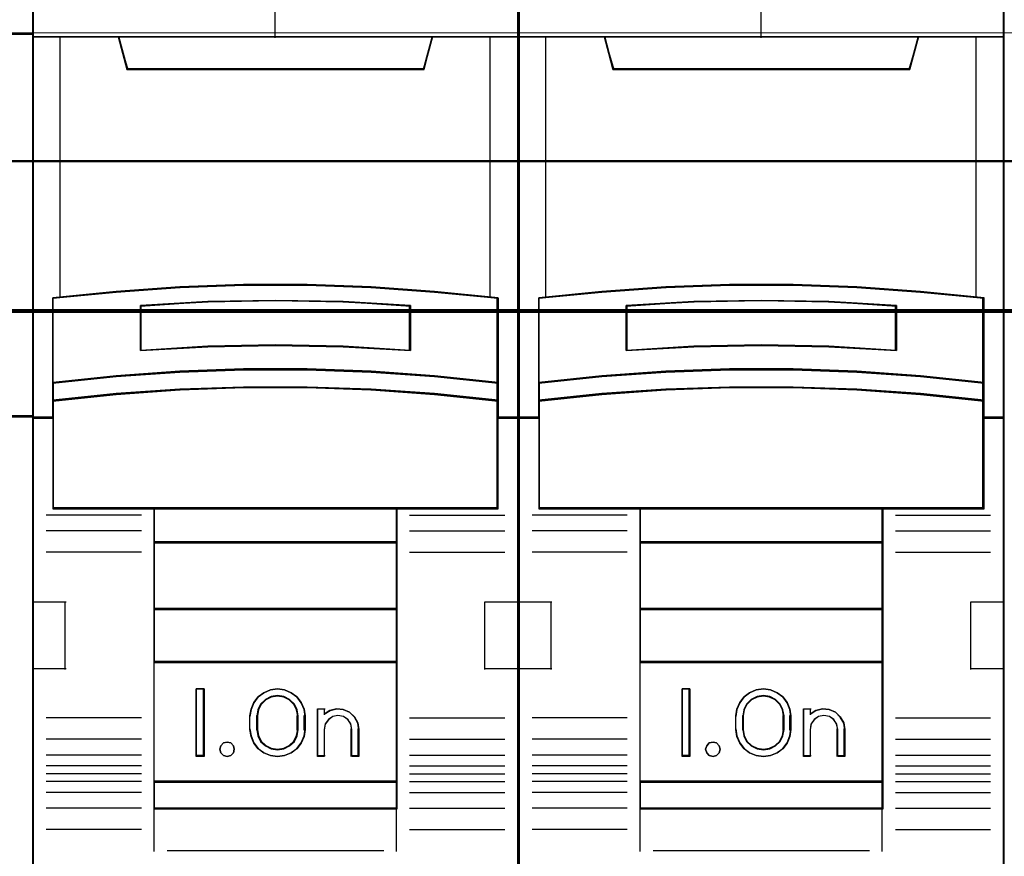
# Model space of a CAD drawing. Header units: millimetres. Extents: x -1290 to 1795, y -4192 to -1311.
# Tile 701 of 1056: x 1452.1 to 1459.39, y -2627.77 to -2621.58. Entities that reach past the tile are written whole.
import ezdxf

# ---------------------------------------------------------------- set-up
doc = ezdxf.new("R2010")
doc.units = ezdxf.units.MM
doc.layers.add('30', color=7, linetype='Continuous')
doc.layers.add('45', color=7, linetype='Continuous')
doc.layers.add('Aparatura', color=7, linetype='Continuous', lineweight=13)

# ---------------------------------------------------------------- blocks, each defined once
blk = doc.blocks.new('*U344')
at = {"layer": '45', "color": 7}
for points in [[(189.646347, -383.521822), (117.625529, -383.521822), (117.625529, -465.544591), (189.646347, -465.544591), (189.646347, -383.521822)], [(189.624863, -383.543367), (117.647013, -383.543367), (117.647013, -465.523047), (189.624863, -465.523047), (189.624863, -383.543367)], [(188.606174, -402.283323), (188.606174, -416.455887), (189.646347, -416.455887), (189.646347, -402.283323), (188.606174, -402.283323)]]:
    blk.add_lwpolyline(points, close=True, dxfattribs=at)
at = {"layer": '45', "color": 139}
blk.add_lwpolyline([(189.646347, -383.521822), (117.625529, -383.521822), (117.625529, -465.544591), (189.646347, -465.544591), (189.646347, -383.521822)], close=True, dxfattribs=at)
for points in [[(117.625529, -402.283323), (189.646347, -402.283323)], [(189.646347, -416.411003), (134.871639, -416.411003)]]:
    blk.add_lwpolyline(points, dxfattribs=at)
at = {"layer": '45', "color": 140}
blk.add_lwpolyline([(188.606174, -402.283323), (188.606174, -416.455887), (189.646347, -416.455887), (189.646347, -402.283323), (188.606174, -402.283323)], close=True, dxfattribs=at)
at = {"layer": '45', "color": 59}
blk.add_lwpolyline([(188.627657, -402.304868), (188.627657, -416.434342), (189.624863, -416.434342), (189.624863, -402.304868), (188.627657, -402.304868)], close=True, dxfattribs=at)
blk = doc.blocks.new('*U345')
at = {"layer": '45', "color": 7}
for points in [[(207.58889, -383.681609), (189.615912, -383.681609), (189.615912, -465.406348), (207.58889, -465.406348), (207.58889, -383.681609)], [(197.42348, -411.578535), (199.781322, -411.578535), (202.139163, -411.6664), (204.491443, -411.831147), (206.843724, -412.061793), (206.843724, -415.197475), (206.843724, -415.867446), (206.843724, -416.498975), (207.58889, -416.498975), (207.58889, -402.385659), (206.58792, -402.385659), (204.41359, -402.385659), (204.096616, -403.566345), (193.108186, -403.566345), (192.791212, -402.385659), (190.616882, -402.385659), (189.615912, -402.385659), (189.615912, -416.498975), (190.361078, -416.498975), (190.361078, -415.867446), (190.361078, -415.197475), (190.361078, -412.061793), (192.702237, -411.831147), (195.065639, -411.6664), (197.42348, -411.578535)], [(193.100354, -403.601117), (204.102658, -403.601117), (204.420032, -402.385659), (198.595938, -402.385659), (192.78298, -402.385659), (193.100354, -403.601117)], [(202.138822, -414.797008), (204.49147, -414.95747), (206.844119, -415.200931), (206.844119, -412.041478), (204.49147, -411.809084), (202.138822, -411.643088), (199.780611, -411.554557), (197.422401, -411.554557), (195.06419, -411.643088), (192.700418, -411.809084), (190.358893, -412.041478), (190.358893, -415.200931), (192.700418, -414.95747), (195.06419, -414.797008), (197.422401, -414.71401), (199.780611, -414.71401), (202.138822, -414.797008)], [(203.603648, -412.329936), (203.603648, -414.001631), (201.102577, -413.861857), (198.595935, -413.81713), (196.100435, -413.861857), (193.599364, -414.001631), (193.599364, -412.329936), (196.100435, -412.184572), (198.595935, -412.139844), (201.102577, -412.184572), (203.603648, -412.329936)], [(201.102577, -413.861857), (203.603648, -414.001631), (203.603648, -412.329936), (201.102577, -412.184572), (198.595935, -412.139844), (196.100435, -412.184572), (193.599364, -412.329936), (193.599364, -414.001631), (196.100435, -413.861857), (198.595935, -413.81713), (201.102577, -413.861857)], [(204.49147, -414.929302), (202.138822, -414.765172), (199.780611, -414.680277), (197.422401, -414.680277), (195.06419, -414.765172), (192.700418, -414.929302), (190.358893, -415.178326), (190.358893, -415.868804), (192.700418, -415.61978), (195.06419, -415.45565), (197.422401, -415.370755), (199.780611, -415.370755), (202.138822, -415.45565), (204.49147, -415.61978), (206.844119, -415.868804), (206.844119, -415.178326), (204.49147, -414.929302)], [(202.138822, -415.432781), (199.780611, -415.349946), (197.422401, -415.349946), (195.06419, -415.432781), (192.700418, -415.592928), (190.358893, -415.83591), (190.358893, -416.470977), (190.358893, -419.861683), (194.107557, -419.861683), (203.095454, -419.861683), (206.844119, -419.861683), (206.844119, -416.470977), (206.844119, -415.83591), (204.49147, -415.592928), (202.138822, -415.432781)], [(194.098862, -421.116639), (203.10415, -421.116639), (203.10415, -419.82398), (194.098862, -419.82398), (194.098862, -421.116639)], [(203.10415, -421.077141), (194.098862, -421.077141), (194.098862, -423.579871), (203.10415, -423.579871), (203.10415, -421.077141)], [(203.10415, -423.542169), (194.098862, -423.542169), (194.098862, -425.545789), (203.10415, -425.545789), (203.10415, -423.542169)], [(194.098862, -429.976735), (203.10415, -429.976735), (203.10415, -425.508087), (194.098862, -425.508087), (194.098862, -429.976735)], [(195.95721, -426.522464), (195.95721, -429.025195), (195.663598, -429.025195), (195.663598, -426.522464), (195.95721, -426.522464)], [(199.657604, -427.267722), (199.697179, -427.517995), (199.697179, -428.029664), (199.657604, -428.279937), (199.550185, -428.524649), (199.397537, -428.73599), (199.188352, -428.886154), (198.939593, -428.986263), (198.679526, -429.025195), (198.413805, -428.986263), (198.165046, -428.886154), (197.961515, -428.73599), (197.803213, -428.524649), (197.695795, -428.279937), (197.656219, -428.029664), (197.656219, -427.517995), (197.695795, -427.267722), (197.803213, -427.02301), (197.961515, -426.811669), (198.165046, -426.661505), (198.413805, -426.561396), (198.679526, -426.522464), (198.939593, -426.561396), (199.188352, -426.661505), (199.397537, -426.811669), (199.550185, -427.02301), (199.657604, -427.267722)], [(199.442954, -428.029761), (199.442954, -427.516298), (199.403075, -427.293053), (199.300528, -427.080971), (199.123919, -426.913538), (198.913127, -426.807496), (198.679548, -426.768429), (198.440271, -426.807496), (198.22948, -426.913538), (198.052871, -427.080971), (197.950323, -427.293053), (197.910444, -427.516298), (197.910444, -428.029761), (197.950323, -428.253005), (198.052871, -428.465088), (198.22948, -428.632521), (198.440271, -428.738562), (198.679548, -428.772049), (198.913127, -428.738562), (199.123919, -428.632521), (199.300528, -428.465088), (199.403075, -428.253005), (199.442954, -428.029761)], [(200.620004, -427.316384), (200.870381, -427.260357), (201.109379, -427.282768), (201.342685, -427.383615), (201.524778, -427.557298), (201.649967, -427.775802), (201.6898, -428.022319), (201.6898, -429.025195), (201.428042, -429.025195), (201.428042, -428.022319), (201.388209, -427.820623), (201.285781, -427.658146), (201.120759, -427.546093), (200.915905, -427.506874), (200.722431, -427.546093), (200.563099, -427.658146), (200.443601, -427.820623), (200.409458, -428.022319), (200.409458, -429.025195), (200.15908, -429.025195), (200.15908, -427.260357), (200.409458, -427.260357), (200.409458, -427.450847), (200.620004, -427.316384)], [(197.042141, -428.623673), (197.077947, -428.753577), (197.042141, -428.883481), (196.946657, -428.983862), (196.815368, -429.025195), (196.672142, -428.983862), (196.582627, -428.883481), (196.540852, -428.753577), (196.582627, -428.623673), (196.672142, -428.523292), (196.815368, -428.493768), (196.946657, -428.523292), (197.042141, -428.623673)], [(203.10415, -429.939032), (194.098862, -429.939032), (194.098862, -430.962387), (203.10415, -430.962387), (203.10415, -429.939032)]]:
    blk.add_lwpolyline(points, close=True, dxfattribs=at)
at = {"layer": '45', "color": 139}
for points in [[(207.58889, -383.681609), (189.615912, -383.681609), (189.615912, -465.406348), (207.58889, -465.406348), (207.58889, -383.681609)], [(202.131138, -415.450075), (199.77805, -415.367899), (197.424962, -415.367899), (195.071873, -415.450075), (192.713235, -415.608948), (190.376796, -415.849996), (190.376796, -416.480009), (190.376796, -419.843729), (194.117318, -419.843729), (203.085693, -419.843729), (206.826216, -419.843729), (206.826216, -416.480009), (206.826216, -415.849996), (204.478677, -415.608948), (202.131138, -415.450075)], [(197.077947, -428.753577), (197.042141, -428.623673), (196.946657, -428.523292), (196.815368, -428.493768), (196.672142, -428.523292), (196.582627, -428.623673), (196.540852, -428.753577), (196.582627, -428.883481), (196.672142, -428.983862), (196.815368, -429.025195), (196.946657, -428.983862), (197.042141, -428.883481), (197.077947, -428.753577)]]:
    blk.add_lwpolyline(points, close=True, dxfattribs=at)
at = {"layer": '45', "color": 59}
for points in [[(207.569197, -383.699563), (189.633815, -383.699563), (189.633815, -465.388395), (207.569197, -465.388395), (207.569197, -383.699563)], [(193.100354, -403.601117), (204.102658, -403.601117), (204.420032, -402.385659), (198.595938, -402.385659), (192.78298, -402.385659), (193.100354, -403.601117)], [(197.425051, -411.5731), (199.77796, -411.5731), (202.130869, -411.660742), (204.478229, -411.825069), (206.825589, -412.055128), (206.825589, -415.182833), (206.825589, -415.851099), (206.825589, -416.481022), (207.569197, -416.481022), (207.569197, -402.403612), (206.57032, -402.403612), (204.400539, -402.403612), (204.084228, -403.581294), (193.118784, -403.581294), (192.802473, -402.403612), (190.632691, -402.403612), (189.633815, -402.403612), (189.633815, -416.481022), (190.377423, -416.481022), (190.377423, -415.851099), (190.377423, -415.182833), (190.377423, -412.055128), (192.713684, -411.825069), (195.072142, -411.660742), (197.425051, -411.5731)], [(202.138822, -414.797008), (204.49147, -414.95747), (206.844119, -415.200931), (206.844119, -412.041478), (204.49147, -411.809084), (202.138822, -411.643088), (199.780611, -411.554557), (197.422401, -411.554557), (195.06419, -411.643088), (192.700418, -411.809084), (190.358893, -412.041478), (190.358893, -415.200931), (192.700418, -414.95747), (195.06419, -414.797008), (197.422401, -414.71401), (199.780611, -414.71401), (202.138822, -414.797008)], [(203.603648, -412.329936), (203.603648, -414.001631), (201.102577, -413.861857), (198.595935, -413.81713), (196.100435, -413.861857), (193.599364, -414.001631), (193.599364, -412.329936), (196.100435, -412.184572), (198.595935, -412.139844), (201.102577, -412.184572), (203.603648, -412.329936)], [(201.102577, -413.861857), (203.603648, -414.001631), (203.603648, -412.329936), (201.102577, -412.184572), (198.595935, -412.139844), (196.100435, -412.184572), (193.599364, -412.329936), (193.599364, -414.001631), (196.100435, -413.861857), (198.595935, -413.81713), (201.102577, -413.861857)], [(201.093625, -413.846599), (203.585745, -413.983678), (203.585745, -412.344224), (201.093625, -412.201662), (198.595955, -412.157797), (196.109386, -412.201662), (193.617267, -412.344224), (193.617267, -413.983678), (196.109386, -413.846599), (198.595955, -413.802734), (201.093625, -413.846599)], [(204.49147, -414.929302), (202.138822, -414.765172), (199.780611, -414.680277), (197.422401, -414.680277), (195.06419, -414.765172), (192.700418, -414.929302), (190.358893, -415.178326), (190.358893, -415.868804), (192.700418, -415.61978), (195.06419, -415.45565), (197.422401, -415.370755), (199.780611, -415.370755), (202.138822, -415.45565), (204.49147, -415.61978), (206.844119, -415.868804), (206.844119, -415.178326), (204.49147, -414.929302)], [(204.478677, -414.941151), (202.131138, -414.782228), (199.77805, -414.700026), (197.424962, -414.700026), (195.071873, -414.782228), (192.713235, -414.941151), (190.376796, -415.182276), (190.376796, -415.850851), (192.713235, -415.609726), (195.071873, -415.450802), (197.424962, -415.3686), (199.77805, -415.3686), (202.131138, -415.450802), (204.478677, -415.609726), (206.826216, -415.850851), (206.826216, -415.182276), (204.478677, -414.941151)], [(202.138822, -415.432781), (199.780611, -415.349946), (197.422401, -415.349946), (195.06419, -415.432781), (192.700418, -415.592928), (190.358893, -415.83591), (190.358893, -416.470977), (190.358893, -419.861683), (194.107557, -419.861683), (203.095454, -419.861683), (206.844119, -419.861683), (206.844119, -416.470977), (206.844119, -415.83591), (204.49147, -415.592928), (202.138822, -415.432781)], [(194.098862, -421.116639), (203.10415, -421.116639), (203.10415, -419.82398), (194.098862, -419.82398), (194.098862, -421.116639)], [(194.116765, -421.09689), (203.086247, -421.09689), (203.086247, -419.841934), (194.116765, -419.841934), (194.116765, -421.09689)], [(203.10415, -421.077141), (194.098862, -421.077141), (194.098862, -423.579871), (203.10415, -423.579871), (203.10415, -421.077141)], [(203.086247, -421.09689), (194.116765, -421.09689), (194.116765, -423.561917), (203.086247, -423.561917), (203.086247, -421.09689)], [(203.10415, -423.542169), (194.098862, -423.542169), (194.098862, -425.545789), (203.10415, -425.545789), (203.10415, -423.542169)], [(203.086247, -423.560122), (194.116765, -423.560122), (194.116765, -425.527836), (203.086247, -425.527836), (203.086247, -423.560122)], [(194.098862, -429.976735), (203.10415, -429.976735), (203.10415, -425.508087), (194.098862, -425.508087), (194.098862, -429.976735)], [(195.95721, -426.522464), (195.95721, -429.025195), (195.663598, -429.025195), (195.663598, -426.522464), (195.95721, -426.522464)], [(199.657604, -427.267722), (199.697179, -427.517995), (199.697179, -428.029664), (199.657604, -428.279937), (199.550185, -428.524649), (199.397537, -428.73599), (199.188352, -428.886154), (198.939593, -428.986263), (198.679526, -429.025195), (198.413805, -428.986263), (198.165046, -428.886154), (197.961515, -428.73599), (197.803213, -428.524649), (197.695795, -428.279937), (197.656219, -428.029664), (197.656219, -427.517995), (197.695795, -427.267722), (197.803213, -427.02301), (197.961515, -426.811669), (198.165046, -426.661505), (198.413805, -426.561396), (198.679526, -426.522464), (198.939593, -426.561396), (199.188352, -426.661505), (199.397537, -426.811669), (199.550185, -427.02301), (199.657604, -427.267722)], [(199.442954, -428.029761), (199.442954, -427.516298), (199.403075, -427.293053), (199.300528, -427.080971), (199.123919, -426.913538), (198.913127, -426.807496), (198.679548, -426.768429), (198.440271, -426.807496), (198.22948, -426.913538), (198.052871, -427.080971), (197.950323, -427.293053), (197.910444, -427.516298), (197.910444, -428.029761), (197.950323, -428.253005), (198.052871, -428.465088), (198.22948, -428.632521), (198.440271, -428.738562), (198.679548, -428.772049), (198.913127, -428.738562), (199.123919, -428.632521), (199.300528, -428.465088), (199.403075, -428.253005), (199.442954, -428.029761)], [(199.423261, -428.02511), (199.423261, -427.520849), (199.384406, -427.301605), (199.284495, -427.093324), (199.112425, -426.928891), (198.907051, -426.82475), (198.679474, -426.786382), (198.446347, -426.82475), (198.240973, -426.928891), (198.068904, -427.093324), (197.968992, -427.301605), (197.930137, -427.520849), (197.930137, -428.02511), (197.968992, -428.244354), (198.068904, -428.452635), (198.240973, -428.617068), (198.446347, -428.721209), (198.679474, -428.754096), (198.907051, -428.721209), (199.112425, -428.617068), (199.284495, -428.452635), (199.384406, -428.244354), (199.423261, -428.02511)], [(200.620004, -427.316384), (200.870381, -427.260357), (201.109379, -427.282768), (201.342685, -427.383615), (201.524778, -427.557298), (201.649967, -427.775802), (201.6898, -428.022319), (201.6898, -429.025195), (201.428042, -429.025195), (201.428042, -428.022319), (201.388209, -427.820623), (201.285781, -427.658146), (201.120759, -427.546093), (200.915905, -427.506874), (200.722431, -427.546093), (200.563099, -427.658146), (200.443601, -427.820623), (200.409458, -428.022319), (200.409458, -429.025195), (200.15908, -429.025195), (200.15908, -427.260357), (200.409458, -427.260357), (200.409458, -427.450847), (200.620004, -427.316384)], [(197.042141, -428.623673), (197.077947, -428.753577), (197.042141, -428.883481), (196.946657, -428.983862), (196.815368, -429.025195), (196.672142, -428.983862), (196.582627, -428.883481), (196.540852, -428.753577), (196.582627, -428.623673), (196.672142, -428.523292), (196.815368, -428.493768), (196.946657, -428.523292), (197.042141, -428.623673)], [(203.10415, -429.939032), (194.098862, -429.939032), (194.098862, -430.962387), (203.10415, -430.962387), (203.10415, -429.939032)], [(203.086247, -429.956986), (194.116765, -429.956986), (194.116765, -430.944433), (203.086247, -430.944433), (203.086247, -429.956986)]]:
    blk.add_lwpolyline(points, close=True, dxfattribs=at)
at = {"layer": '45', "color": 139}
for points in [[(198.576441, -395.200632), (198.576441, -402.423361)], [(189.615912, -402.385659), (207.58889, -402.385659)], [(192.78298, -402.385659), (193.139253, -403.601117)], [(204.420032, -402.385659), (204.065549, -403.601117)], [(193.099866, -403.563414), (204.103146, -403.563414)], [(206.844119, -412.073416), (204.49147, -411.825779), (202.138822, -411.648895), (199.780611, -411.554557), (197.422401, -411.554557), (195.06419, -411.648895), (192.700418, -411.825779), (190.358893, -412.073416)], [(190.358893, -412.035713), (190.358893, -419.861683)], [(203.603648, -412.364264), (201.102577, -412.192649), (198.595935, -412.139844), (196.100435, -412.192649), (193.599364, -412.364264)], [(206.806522, -419.861683), (206.806522, -412.035713)], [(193.599364, -414.001631), (193.599364, -412.326561)], [(203.566051, -414.001631), (203.566051, -412.326561)], [(203.603648, -414.001631), (201.102577, -413.835696), (198.595935, -413.782597), (196.100435, -413.835696), (193.599364, -414.001631)], [(206.844119, -415.200931), (204.49147, -414.940604), (202.138822, -414.769025), (199.780611, -414.680277), (197.422401, -414.680277), (195.06419, -414.769025), (192.700418, -414.940604), (190.358893, -415.200931)], [(206.844119, -415.868804), (204.49147, -415.609375), (202.138822, -415.438388), (199.780611, -415.349946), (197.422401, -415.349946), (195.06419, -415.438388), (192.700418, -415.609375), (190.358893, -415.868804)], [(190.398279, -416.461273), (189.615912, -416.461273)], [(207.58889, -416.461273), (206.806522, -416.461273)], [(206.844119, -419.82398), (190.358893, -419.82398)], [(194.098862, -419.82398), (194.098862, -430.962387)], [(194.098862, -419.82398), (203.10415, -419.82398)], [(203.066553, -419.82398), (203.066553, -430.962387)], [(193.638751, -420.086103), (190.11541, -420.086103)], [(203.566051, -420.086103), (207.089392, -420.086103)], [(193.638751, -420.673185), (190.11541, -420.673185)], [(203.566051, -420.673185), (207.089392, -420.673185)], [(194.098862, -421.077141), (203.10415, -421.077141)], [(193.638751, -421.455961), (190.11541, -421.455961)], [(203.566051, -421.455961), (207.089392, -421.455961)], [(189.615912, -423.296204), (190.847649, -423.296204)], [(190.808262, -423.296204), (190.808262, -425.798935)], [(206.357153, -425.798935), (206.357153, -423.296204)], [(206.357153, -423.296204), (207.58889, -423.296204)], [(194.098862, -423.542169), (203.10415, -423.542169)], [(194.098862, -425.508087), (203.10415, -425.508087)], [(189.615912, -425.761232), (190.847649, -425.761232)], [(206.357153, -425.761232), (207.58889, -425.761232)], [(195.95721, -426.522464), (195.663598, -426.522464)], [(195.663598, -426.522464), (195.663598, -429.025195)], [(195.919613, -426.522464), (195.919613, -429.025195)], [(199.697179, -427.540433), (199.657604, -427.284519), (199.550185, -427.034292), (199.397537, -426.818187), (199.188352, -426.664639), (198.939593, -426.562273), (198.679526, -426.522464), (198.413805, -426.562273), (198.165046, -426.664639), (197.961515, -426.818187), (197.803213, -427.034292), (197.695795, -427.284519), (197.656219, -427.540433)], [(199.442954, -427.540433), (199.403075, -427.309984), (199.300528, -427.091057), (199.123919, -426.91822), (198.913127, -426.808757), (198.679548, -426.768429), (198.440271, -426.808757), (198.22948, -426.91822), (198.052871, -427.091057), (197.950323, -427.309984), (197.910444, -427.540433)], [(197.656219, -428.044929), (197.656219, -427.50273)], [(197.910444, -428.044929), (197.910444, -427.50273)], [(199.403567, -428.044929), (199.403567, -427.50273)], [(199.659582, -428.044929), (199.659582, -427.50273)], [(200.15908, -427.260357), (200.44195, -427.260357)], [(200.15908, -427.260357), (200.15908, -429.025195)], [(200.402563, -427.260357), (200.402563, -427.484777)], [(201.6898, -428.044929), (201.649753, -427.791097), (201.52389, -427.566109), (201.340816, -427.387273), (201.106253, -427.283433), (200.865969, -427.260357), (200.614242, -427.318046), (200.402563, -427.4565)], [(201.433785, -428.044929), (201.393458, -427.832764), (201.28976, -427.661854), (201.12269, -427.543985), (200.915294, -427.50273), (200.719419, -427.543985), (200.558111, -427.661854), (200.437129, -427.832764), (200.402563, -428.044929)], [(193.638751, -427.596089), (190.11541, -427.596089)], [(203.566051, -427.596089), (207.089392, -427.596089)], [(197.656219, -428.005431), (197.695795, -428.261796), (197.803213, -428.512464), (197.961515, -428.72895), (198.165046, -428.88277), (198.413805, -428.985316), (198.679526, -429.025195), (198.939593, -428.985316), (199.188352, -428.88277), (199.397537, -428.72895), (199.550185, -428.512464), (199.657604, -428.261796), (199.697179, -428.005431)], [(197.910444, -428.005431), (197.950323, -428.235993), (198.052871, -428.455027), (198.22948, -428.627948), (198.440271, -428.737465), (198.679548, -428.772049), (198.913127, -428.737465), (199.123919, -428.627948), (199.300528, -428.455027), (199.403075, -428.235993), (199.442954, -428.005431)], [(200.402563, -428.005431), (200.402563, -429.025195)], [(201.396189, -428.005431), (201.396189, -429.025195)], [(201.650413, -428.005431), (201.650413, -429.025195)], [(193.638751, -428.384252), (190.11541, -428.384252)], [(203.566051, -428.384252), (207.089392, -428.384252)], [(193.638751, -428.969539), (190.11541, -428.969539)], [(195.95721, -428.985697), (195.663598, -428.985697)], [(200.15908, -428.985697), (200.44195, -428.985697)], [(201.396189, -428.985697), (201.6898, -428.985697)], [(203.566051, -428.969539), (207.089392, -428.969539)], [(193.638751, -429.369904), (190.11541, -429.369904)], [(193.638751, -429.666138), (190.11541, -429.666138)], [(203.566051, -429.369904), (207.089392, -429.369904)], [(203.566051, -429.666138), (207.089392, -429.666138)], [(193.638751, -429.949805), (190.11541, -429.949805)], [(194.098862, -429.939032), (203.10415, -429.939032)], [(203.566051, -429.949805), (207.089392, -429.949805)], [(193.638751, -430.35017), (190.11541, -430.35017)], [(203.566051, -430.35017), (207.089392, -430.35017)], [(193.638751, -430.940843), (190.11541, -430.940843)], [(194.098862, -430.924685), (203.10415, -430.924685)], [(194.098862, -430.924685), (194.098862, -432.545894)], [(203.066553, -430.924685), (203.066553, -432.545894)], [(203.566051, -430.940843), (207.089392, -430.940843)], [(193.638751, -431.725415), (190.11541, -431.725415)], [(203.566051, -431.725415), (207.089392, -431.725415)], [(194.592989, -432.508191), (202.610023, -432.508191)]]:
    blk.add_lwpolyline(points, dxfattribs=at)
at = {"layer": '45', "color": 140}
for points in [[(197.42348, -411.578535), (199.781322, -411.578535), (202.139163, -411.6664), (204.491443, -411.831147), (206.843724, -412.061793), (206.843724, -415.197475), (206.843724, -415.867446), (206.843724, -416.498975), (207.58889, -416.498975), (207.58889, -402.385659), (206.58792, -402.385659), (204.41359, -402.385659), (204.096616, -403.566345), (193.108186, -403.566345), (192.791212, -402.385659), (190.616882, -402.385659), (189.615912, -402.385659), (189.615912, -416.498975), (190.361078, -416.498975), (190.361078, -415.867446), (190.361078, -415.197475), (190.361078, -412.061793), (192.702237, -411.831147), (195.065639, -411.6664), (197.42348, -411.578535)], [(193.119022, -403.583163), (204.08578, -403.583163), (204.402129, -402.403612), (198.596851, -402.403612), (192.802673, -402.403612), (193.119022, -403.583163)]]:
    blk.add_lwpolyline(points, close=True, dxfattribs=at)
for points in [[(190.614908, -402.385659), (190.614908, -412.046485)], [(206.550507, -412.046485), (206.550507, -402.385659)]]:
    blk.add_lwpolyline(points, dxfattribs=at)
blk = doc.blocks.new('*U346')
at = {"layer": '45', "color": 7}
for points in [[(225.574401, -383.681609), (207.601423, -383.681609), (207.601423, -465.406348), (225.574401, -465.406348), (225.574401, -383.681609)], [(215.408991, -411.578535), (217.766833, -411.578535), (220.124674, -411.6664), (222.476954, -411.831147), (224.829235, -412.061793), (224.829235, -415.197475), (224.829235, -415.867446), (224.829235, -416.498975), (225.574401, -416.498975), (225.574401, -402.385659), (224.573431, -402.385659), (222.399101, -402.385659), (222.082127, -403.566345), (211.093697, -403.566345), (210.776723, -402.385659), (208.602393, -402.385659), (207.601423, -402.385659), (207.601423, -416.498975), (208.346589, -416.498975), (208.346589, -415.867446), (208.346589, -415.197475), (208.346589, -412.061793), (210.687748, -411.831147), (213.05115, -411.6664), (215.408991, -411.578535)], [(211.087607, -403.601117), (222.088217, -403.601117), (222.405543, -402.385659), (216.582345, -402.385659), (210.770281, -402.385659), (211.087607, -403.601117)], [(220.126123, -414.797008), (222.478772, -414.95747), (224.83142, -415.200931), (224.83142, -412.041478), (222.478772, -411.809084), (220.126123, -411.643088), (217.767912, -411.554557), (215.409702, -411.554557), (213.051491, -411.643088), (210.687719, -411.809084), (208.346194, -412.041478), (208.346194, -415.200931), (210.687719, -414.95747), (213.051491, -414.797008), (215.409702, -414.71401), (217.767912, -414.71401), (220.126123, -414.797008)], [(221.590949, -412.329936), (221.590949, -414.001631), (219.089878, -413.861857), (216.583237, -413.81713), (214.087736, -413.861857), (211.586665, -414.001631), (211.586665, -412.329936), (214.087736, -412.184572), (216.583237, -412.139844), (219.089878, -412.184572), (221.590949, -412.329936)], [(219.089878, -413.861857), (221.590949, -414.001631), (221.590949, -412.329936), (219.089878, -412.184572), (216.583237, -412.139844), (214.087736, -412.184572), (211.586665, -412.329936), (211.586665, -414.001631), (214.087736, -413.861857), (216.583237, -413.81713), (219.089878, -413.861857)], [(222.478772, -414.929302), (220.126123, -414.765172), (217.767912, -414.680277), (215.409702, -414.680277), (213.051491, -414.765172), (210.687719, -414.929302), (208.346194, -415.178326), (208.346194, -415.868804), (210.687719, -415.61978), (213.051491, -415.45565), (215.409702, -415.370755), (217.767912, -415.370755), (220.126123, -415.45565), (222.478772, -415.61978), (224.83142, -415.868804), (224.83142, -415.178326), (222.478772, -414.929302)], [(220.126123, -415.432781), (217.767912, -415.349946), (215.409702, -415.349946), (213.051491, -415.432781), (210.687719, -415.592928), (208.346194, -415.83591), (208.346194, -416.470977), (208.346194, -419.861683), (212.094859, -419.861683), (221.082756, -419.861683), (224.83142, -419.861683), (224.83142, -416.470977), (224.83142, -415.83591), (222.478772, -415.592928), (220.126123, -415.432781)], [(212.086163, -421.116639), (221.091451, -421.116639), (221.091451, -419.82398), (212.086163, -419.82398), (212.086163, -421.116639)], [(221.091451, -421.077141), (212.086163, -421.077141), (212.086163, -423.579871), (221.091451, -423.579871), (221.091451, -421.077141)], [(221.091451, -423.542169), (212.086163, -423.542169), (212.086163, -425.545789), (221.091451, -425.545789), (221.091451, -423.542169)], [(212.086163, -429.976735), (221.091451, -429.976735), (221.091451, -425.508087), (212.086163, -425.508087), (212.086163, -429.976735)], [(213.944511, -426.522464), (213.944511, -429.025195), (213.650899, -429.025195), (213.650899, -426.522464), (213.944511, -426.522464)], [(217.64487, -427.267722), (217.68448, -427.517995), (217.68448, -428.029664), (217.64487, -428.279937), (217.537357, -428.524649), (217.384575, -428.73599), (217.175207, -428.886154), (216.92623, -428.986263), (216.665935, -429.025195), (216.399981, -428.986263), (216.151003, -428.886154), (215.947294, -428.73599), (215.788853, -428.524649), (215.68134, -428.279937), (215.64173, -428.029664), (215.64173, -427.517995), (215.68134, -427.267722), (215.788853, -427.02301), (215.947294, -426.811669), (216.151003, -426.661505), (216.399981, -426.561396), (216.665935, -426.522464), (216.92623, -426.561396), (217.175207, -426.661505), (217.384575, -426.811669), (217.537357, -427.02301), (217.64487, -427.267722)], [(217.428465, -428.029761), (217.428465, -427.516298), (217.388632, -427.293053), (217.286205, -427.080971), (217.109802, -426.913538), (216.899257, -426.807496), (216.66595, -426.768429), (216.426953, -426.807496), (216.216408, -426.913538), (216.040006, -427.080971), (215.937578, -427.293053), (215.897745, -427.516298), (215.897745, -428.029761), (215.937578, -428.253005), (216.040006, -428.465088), (216.216408, -428.632521), (216.426953, -428.738562), (216.66595, -428.772049), (216.899257, -428.738562), (217.109802, -428.632521), (217.286205, -428.465088), (217.388632, -428.253005), (217.428465, -428.029761)], [(218.605515, -427.316384), (218.855893, -427.260357), (219.09489, -427.282768), (219.328196, -427.383615), (219.51029, -427.557298), (219.635478, -427.775802), (219.675311, -428.022319), (219.675311, -429.025195), (219.413553, -429.025195), (219.413553, -428.022319), (219.37372, -427.820623), (219.271292, -427.658146), (219.106271, -427.546093), (218.901416, -427.506874), (218.707942, -427.546093), (218.54861, -427.658146), (218.429112, -427.820623), (218.394969, -428.022319), (218.394969, -429.025195), (218.144591, -429.025195), (218.144591, -427.260357), (218.394969, -427.260357), (218.394969, -427.450847), (218.605515, -427.316384)], [(215.029323, -428.623673), (215.065249, -428.753577), (215.029323, -428.883481), (214.933521, -428.983862), (214.801794, -429.025195), (214.658091, -428.983862), (214.568277, -428.883481), (214.526364, -428.753577), (214.568277, -428.623673), (214.658091, -428.523292), (214.801794, -428.493768), (214.933521, -428.523292), (215.029323, -428.623673)], [(221.091451, -429.939032), (212.086163, -429.939032), (212.086163, -430.962387), (221.091451, -430.962387), (221.091451, -429.939032)]]:
    blk.add_lwpolyline(points, close=True, dxfattribs=at)
at = {"layer": '45', "color": 139}
for points in [[(225.574401, -383.681609), (207.601423, -383.681609), (207.601423, -465.406348), (225.574401, -465.406348), (225.574401, -383.681609)], [(220.11844, -415.450075), (217.765351, -415.367899), (215.412263, -415.367899), (213.059174, -415.450075), (210.700536, -415.608948), (208.364097, -415.849996), (208.364097, -416.480009), (208.364097, -419.843729), (212.10462, -419.843729), (221.072995, -419.843729), (224.813517, -419.843729), (224.813517, -416.480009), (224.813517, -415.849996), (222.465979, -415.608948), (220.11844, -415.450075)], [(215.065249, -428.753577), (215.029323, -428.623673), (214.933521, -428.523292), (214.801794, -428.493768), (214.658091, -428.523292), (214.568277, -428.623673), (214.526364, -428.753577), (214.568277, -428.883481), (214.658091, -428.983862), (214.801794, -429.025195), (214.933521, -428.983862), (215.029323, -428.883481), (215.065249, -428.753577)]]:
    blk.add_lwpolyline(points, close=True, dxfattribs=at)
at = {"layer": '45', "color": 59}
for points in [[(225.556498, -383.699563), (207.621116, -383.699563), (207.621116, -465.388395), (225.556498, -465.388395), (225.556498, -383.699563)], [(211.087607, -403.601117), (222.088217, -403.601117), (222.405543, -402.385659), (216.582345, -402.385659), (210.770281, -402.385659), (211.087607, -403.601117)], [(215.412353, -411.5731), (217.765262, -411.5731), (220.118171, -411.660742), (222.46553, -411.825069), (224.81289, -412.055128), (224.81289, -415.182833), (224.81289, -415.851099), (224.81289, -416.481022), (225.556498, -416.481022), (225.556498, -402.403612), (224.557622, -402.403612), (222.38784, -402.403612), (222.071529, -403.581294), (211.106085, -403.581294), (210.789774, -402.403612), (208.619993, -402.403612), (207.621116, -402.403612), (207.621116, -416.481022), (208.364724, -416.481022), (208.364724, -415.851099), (208.364724, -415.182833), (208.364724, -412.055128), (210.700985, -411.825069), (213.059444, -411.660742), (215.412353, -411.5731)], [(220.126123, -414.797008), (222.478772, -414.95747), (224.83142, -415.200931), (224.83142, -412.041478), (222.478772, -411.809084), (220.126123, -411.643088), (217.767912, -411.554557), (215.409702, -411.554557), (213.051491, -411.643088), (210.687719, -411.809084), (208.346194, -412.041478), (208.346194, -415.200931), (210.687719, -414.95747), (213.051491, -414.797008), (215.409702, -414.71401), (217.767912, -414.71401), (220.126123, -414.797008)], [(221.590949, -412.329936), (221.590949, -414.001631), (219.089878, -413.861857), (216.583237, -413.81713), (214.087736, -413.861857), (211.586665, -414.001631), (211.586665, -412.329936), (214.087736, -412.184572), (216.583237, -412.139844), (219.089878, -412.184572), (221.590949, -412.329936)], [(219.089878, -413.861857), (221.590949, -414.001631), (221.590949, -412.329936), (219.089878, -412.184572), (216.583237, -412.139844), (214.087736, -412.184572), (211.586665, -412.329936), (211.586665, -414.001631), (214.087736, -413.861857), (216.583237, -413.81713), (219.089878, -413.861857)], [(219.079584, -413.846599), (221.571256, -413.983678), (221.571256, -412.344224), (219.079584, -412.201662), (216.582363, -412.157797), (214.09624, -412.201662), (211.604568, -412.344224), (211.604568, -413.983678), (214.09624, -413.846599), (216.582363, -413.802734), (219.079584, -413.846599)], [(222.478772, -414.929302), (220.126123, -414.765172), (217.767912, -414.680277), (215.409702, -414.680277), (213.051491, -414.765172), (210.687719, -414.929302), (208.346194, -415.178326), (208.346194, -415.868804), (210.687719, -415.61978), (213.051491, -415.45565), (215.409702, -415.370755), (217.767912, -415.370755), (220.126123, -415.45565), (222.478772, -415.61978), (224.83142, -415.868804), (224.83142, -415.178326), (222.478772, -414.929302)], [(222.465979, -414.941151), (220.11844, -414.782228), (217.765351, -414.700026), (215.412263, -414.700026), (213.059174, -414.782228), (210.700536, -414.941151), (208.364097, -415.182276), (208.364097, -415.850851), (210.700536, -415.609726), (213.059174, -415.450802), (215.412263, -415.3686), (217.765351, -415.3686), (220.11844, -415.450802), (222.465979, -415.609726), (224.813517, -415.850851), (224.813517, -415.182276), (222.465979, -414.941151)], [(220.126123, -415.432781), (217.767912, -415.349946), (215.409702, -415.349946), (213.051491, -415.432781), (210.687719, -415.592928), (208.346194, -415.83591), (208.346194, -416.470977), (208.346194, -419.861683), (212.094859, -419.861683), (221.082756, -419.861683), (224.83142, -419.861683), (224.83142, -416.470977), (224.83142, -415.83591), (222.478772, -415.592928), (220.126123, -415.432781)], [(212.086163, -421.116639), (221.091451, -421.116639), (221.091451, -419.82398), (212.086163, -419.82398), (212.086163, -421.116639)], [(212.104066, -421.09689), (221.073548, -421.09689), (221.073548, -419.841934), (212.104066, -419.841934), (212.104066, -421.09689)], [(221.091451, -421.077141), (212.086163, -421.077141), (212.086163, -423.579871), (221.091451, -423.579871), (221.091451, -421.077141)], [(221.073548, -421.09689), (212.104066, -421.09689), (212.104066, -423.561917), (221.073548, -423.561917), (221.073548, -421.09689)], [(221.091451, -423.542169), (212.086163, -423.542169), (212.086163, -425.545789), (221.091451, -425.545789), (221.091451, -423.542169)], [(221.073548, -423.560122), (212.104066, -423.560122), (212.104066, -425.527836), (221.073548, -425.527836), (221.073548, -423.560122)], [(212.086163, -429.976735), (221.091451, -429.976735), (221.091451, -425.508087), (212.086163, -425.508087), (212.086163, -429.976735)], [(213.944511, -426.522464), (213.944511, -429.025195), (213.650899, -429.025195), (213.650899, -426.522464), (213.944511, -426.522464)], [(217.64487, -427.267722), (217.68448, -427.517995), (217.68448, -428.029664), (217.64487, -428.279937), (217.537357, -428.524649), (217.384575, -428.73599), (217.175207, -428.886154), (216.92623, -428.986263), (216.665935, -429.025195), (216.399981, -428.986263), (216.151003, -428.886154), (215.947294, -428.73599), (215.788853, -428.524649), (215.68134, -428.279937), (215.64173, -428.029664), (215.64173, -427.517995), (215.68134, -427.267722), (215.788853, -427.02301), (215.947294, -426.811669), (216.151003, -426.661505), (216.399981, -426.561396), (216.665935, -426.522464), (216.92623, -426.561396), (217.175207, -426.661505), (217.384575, -426.811669), (217.537357, -427.02301), (217.64487, -427.267722)], [(217.428465, -428.029761), (217.428465, -427.516298), (217.388632, -427.293053), (217.286205, -427.080971), (217.109802, -426.913538), (216.899257, -426.807496), (216.66595, -426.768429), (216.426953, -426.807496), (216.216408, -426.913538), (216.040006, -427.080971), (215.937578, -427.293053), (215.897745, -427.516298), (215.897745, -428.029761), (215.937578, -428.253005), (216.040006, -428.465088), (216.216408, -428.632521), (216.426953, -428.738562), (216.66595, -428.772049), (216.899257, -428.738562), (217.109802, -428.632521), (217.286205, -428.465088), (217.388632, -428.253005), (217.428465, -428.029761)], [(217.410562, -428.02511), (217.410562, -427.520849), (217.371661, -427.301605), (217.27163, -427.093324), (217.099353, -426.928891), (216.893733, -426.82475), (216.665884, -426.786382), (216.432477, -426.82475), (216.226857, -426.928891), (216.054581, -427.093324), (215.95455, -427.301605), (215.915648, -427.520849), (215.915648, -428.02511), (215.95455, -428.244354), (216.054581, -428.452635), (216.226857, -428.617068), (216.432477, -428.721209), (216.665884, -428.754096), (216.893733, -428.721209), (217.099353, -428.617068), (217.27163, -428.452635), (217.371661, -428.244354), (217.410562, -428.02511)], [(218.605515, -427.316384), (218.855893, -427.260357), (219.09489, -427.282768), (219.328196, -427.383615), (219.51029, -427.557298), (219.635478, -427.775802), (219.675311, -428.022319), (219.675311, -429.025195), (219.413553, -429.025195), (219.413553, -428.022319), (219.37372, -427.820623), (219.271292, -427.658146), (219.106271, -427.546093), (218.901416, -427.506874), (218.707942, -427.546093), (218.54861, -427.658146), (218.429112, -427.820623), (218.394969, -428.022319), (218.394969, -429.025195), (218.144591, -429.025195), (218.144591, -427.260357), (218.394969, -427.260357), (218.394969, -427.450847), (218.605515, -427.316384)], [(215.029323, -428.623673), (215.065249, -428.753577), (215.029323, -428.883481), (214.933521, -428.983862), (214.801794, -429.025195), (214.658091, -428.983862), (214.568277, -428.883481), (214.526364, -428.753577), (214.568277, -428.623673), (214.658091, -428.523292), (214.801794, -428.493768), (214.933521, -428.523292), (215.029323, -428.623673)], [(221.091451, -429.939032), (212.086163, -429.939032), (212.086163, -430.962387), (221.091451, -430.962387), (221.091451, -429.939032)], [(221.073548, -429.956986), (212.104066, -429.956986), (212.104066, -430.944433), (221.073548, -430.944433), (221.073548, -429.956986)]]:
    blk.add_lwpolyline(points, close=True, dxfattribs=at)
at = {"layer": '45', "color": 139}
for points in [[(216.563743, -395.200632), (216.563743, -402.423361)], [(207.601423, -402.385659), (225.574401, -402.385659)], [(210.770281, -402.385659), (211.124764, -403.601117)], [(222.405543, -402.385659), (222.05106, -403.601117)], [(211.087167, -403.563414), (222.090447, -403.563414)], [(224.83142, -412.073416), (222.478772, -411.825779), (220.126123, -411.648895), (217.767912, -411.554557), (215.409702, -411.554557), (213.051491, -411.648895), (210.687719, -411.825779), (208.346194, -412.073416)], [(208.346194, -412.035713), (208.346194, -419.861683)], [(221.590949, -412.364264), (219.089878, -412.192649), (216.583237, -412.139844), (214.087736, -412.192649), (211.586665, -412.364264)], [(224.792033, -419.861683), (224.792033, -412.035713)], [(211.586665, -414.001631), (211.586665, -412.326561)], [(221.551562, -414.001631), (221.551562, -412.326561)], [(221.590949, -414.001631), (219.089878, -413.835696), (216.583237, -413.782597), (214.087736, -413.835696), (211.586665, -414.001631)], [(224.83142, -415.200931), (222.478772, -414.940604), (220.126123, -414.769025), (217.767912, -414.680277), (215.409702, -414.680277), (213.051491, -414.769025), (210.687719, -414.940604), (208.346194, -415.200931)], [(224.83142, -415.868804), (222.478772, -415.609375), (220.126123, -415.438388), (217.767912, -415.349946), (215.409702, -415.349946), (213.051491, -415.438388), (210.687719, -415.609375), (208.346194, -415.868804)], [(208.383791, -416.461273), (207.601423, -416.461273)], [(225.574401, -416.461273), (224.792033, -416.461273)], [(224.83142, -419.82398), (208.346194, -419.82398)], [(212.086163, -419.82398), (212.086163, -430.962387)], [(212.086163, -419.82398), (221.091451, -419.82398)], [(221.052064, -419.82398), (221.052064, -430.962387)], [(211.624262, -420.086103), (208.100921, -420.086103)], [(221.551562, -420.086103), (225.074903, -420.086103)], [(211.624262, -420.673185), (208.100921, -420.673185)], [(221.551562, -420.673185), (225.074903, -420.673185)], [(212.086163, -421.077141), (221.091451, -421.077141)], [(211.624262, -421.455961), (208.100921, -421.455961)], [(221.551562, -421.455961), (225.074903, -421.455961)], [(207.601423, -423.296204), (208.83316, -423.296204)], [(208.795563, -423.296204), (208.795563, -425.798935)], [(224.342664, -425.798935), (224.342664, -423.296204)], [(224.342664, -423.296204), (225.574401, -423.296204)], [(212.086163, -423.542169), (221.091451, -423.542169)], [(212.086163, -425.508087), (221.091451, -425.508087)], [(207.601423, -425.761232), (208.83316, -425.761232)], [(224.342664, -425.761232), (225.574401, -425.761232)], [(213.944511, -426.522464), (213.650899, -426.522464)], [(213.650899, -426.522464), (213.650899, -429.025195)], [(213.905124, -426.522464), (213.905124, -429.025195)], [(217.68448, -427.540433), (217.64487, -427.284519), (217.537357, -427.034292), (217.384575, -426.818187), (217.175207, -426.664639), (216.92623, -426.562273), (216.665935, -426.522464), (216.399981, -426.562273), (216.151003, -426.664639), (215.947294, -426.818187), (215.788853, -427.034292), (215.68134, -427.284519), (215.64173, -427.540433)], [(217.428465, -427.540433), (217.388632, -427.309984), (217.286205, -427.091057), (217.109802, -426.91822), (216.899257, -426.808757), (216.66595, -426.768429), (216.426953, -426.808757), (216.216408, -426.91822), (216.040006, -427.091057), (215.937578, -427.309984), (215.897745, -427.540433)], [(215.64173, -428.044929), (215.64173, -427.50273)], [(215.897745, -428.044929), (215.897745, -427.50273)], [(217.390869, -428.044929), (217.390869, -427.50273)], [(217.645093, -428.044929), (217.645093, -427.50273)], [(218.144591, -427.260357), (218.427461, -427.260357)], [(218.144591, -427.260357), (218.144591, -429.025195)], [(218.389865, -427.260357), (218.389865, -427.484777)], [(219.675311, -428.044929), (219.63532, -427.791097), (219.509632, -427.566109), (219.326812, -427.387273), (219.092576, -427.283433), (218.852626, -427.260357), (218.601249, -427.318046), (218.389865, -427.4565)], [(219.421087, -428.044929), (219.380759, -427.832764), (219.277061, -427.661854), (219.109992, -427.543985), (218.902595, -427.50273), (218.706721, -427.543985), (218.545412, -427.661854), (218.424431, -427.832764), (218.389865, -428.044929)], [(211.624262, -427.596089), (208.100921, -427.596089)], [(221.551562, -427.596089), (225.074903, -427.596089)], [(215.64173, -428.005431), (215.68134, -428.261796), (215.788853, -428.512464), (215.947294, -428.72895), (216.151003, -428.88277), (216.399981, -428.985316), (216.665935, -429.025195), (216.92623, -428.985316), (217.175207, -428.88277), (217.384575, -428.72895), (217.537357, -428.512464), (217.64487, -428.261796), (217.68448, -428.005431)], [(215.897745, -428.005431), (215.937578, -428.235993), (216.040006, -428.455027), (216.216408, -428.627948), (216.426953, -428.737465), (216.66595, -428.772049), (216.899257, -428.737465), (217.109802, -428.627948), (217.286205, -428.455027), (217.388632, -428.235993), (217.428465, -428.005431)], [(218.389865, -428.005431), (218.389865, -429.025195)], [(219.3817, -428.005431), (219.3817, -429.025195)], [(219.637715, -428.005431), (219.637715, -429.025195)], [(211.624262, -428.384252), (208.100921, -428.384252)], [(221.551562, -428.384252), (225.074903, -428.384252)], [(211.624262, -428.969539), (208.100921, -428.969539)], [(213.944511, -428.985697), (213.650899, -428.985697)], [(218.144591, -428.985697), (218.427461, -428.985697)], [(219.3817, -428.985697), (219.675311, -428.985697)], [(221.551562, -428.969539), (225.074903, -428.969539)], [(211.624262, -429.369904), (208.100921, -429.369904)], [(211.624262, -429.666138), (208.100921, -429.666138)], [(221.551562, -429.369904), (225.074903, -429.369904)], [(221.551562, -429.666138), (225.074903, -429.666138)], [(211.624262, -429.949805), (208.100921, -429.949805)], [(212.086163, -429.939032), (221.091451, -429.939032)], [(221.551562, -429.949805), (225.074903, -429.949805)], [(211.624262, -430.35017), (208.100921, -430.35017)], [(221.551562, -430.35017), (225.074903, -430.35017)], [(211.624262, -430.940843), (208.100921, -430.940843)], [(212.086163, -430.924685), (221.091451, -430.924685)], [(212.086163, -430.924685), (212.086163, -432.545894)], [(221.052064, -430.924685), (221.052064, -432.545894)], [(221.551562, -430.940843), (225.074903, -430.940843)], [(211.624262, -431.725415), (208.100921, -431.725415)], [(221.551562, -431.725415), (225.074903, -431.725415)], [(212.5785, -432.508191), (220.597324, -432.508191)]]:
    blk.add_lwpolyline(points, dxfattribs=at)
at = {"layer": '45', "color": 140}
for points in [[(215.408991, -411.578535), (217.766833, -411.578535), (220.124674, -411.6664), (222.476954, -411.831147), (224.829235, -412.061793), (224.829235, -415.197475), (224.829235, -415.867446), (224.829235, -416.498975), (225.574401, -416.498975), (225.574401, -402.385659), (224.573431, -402.385659), (222.399101, -402.385659), (222.082127, -403.566345), (211.093697, -403.566345), (210.776723, -402.385659), (208.602393, -402.385659), (207.601423, -402.385659), (207.601423, -416.498975), (208.346589, -416.498975), (208.346589, -415.867446), (208.346589, -415.197475), (208.346589, -412.061793), (210.687748, -411.831147), (213.05115, -411.6664), (215.408991, -411.578535)], [(211.104533, -403.583163), (222.071291, -403.583163), (222.38764, -402.403612), (216.582362, -402.403612), (210.788184, -402.403612), (211.104533, -403.583163)]]:
    blk.add_lwpolyline(points, close=True, dxfattribs=at)
for points in [[(208.600419, -402.385659), (208.600419, -412.046485)], [(224.537809, -412.046485), (224.537809, -402.385659)]]:
    blk.add_lwpolyline(points, dxfattribs=at)
blk = doc.blocks.new('*U357')
at = {"layer": '30', "color": 7}
for points in [[(117.158256, -556.89784), (548.842747, -556.89784), (117.158256, -556.89784)], [(548.842747, -556.89784), (117.158256, -556.89784), (117.158256, -559.462541), (117.158256, -560.940033), (117.158256, -562.501155), (548.842747, -562.501155), (548.842747, -560.940033), (548.842747, -559.462541), (548.842747, -556.89784)], [(117.158256, -562.414978), (548.842747, -562.414978), (117.158256, -562.414978)], [(548.842747, -562.414978), (117.158256, -562.414978), (117.158256, -563.929666), (117.158256, -584.997598), (117.158256, -586.512286), (548.842747, -586.512286), (548.842747, -584.997598), (548.842747, -563.929666), (548.842747, -562.414978)]]:
    blk.add_lwpolyline(points, close=True, dxfattribs=at)
at = {"layer": '30', "color": 59}
blk.add_lwpolyline([(548.79978, -556.940929), (117.201224, -556.940929), (117.201224, -559.466186), (117.201224, -560.920954), (117.201224, -562.458067), (548.79978, -562.458067), (548.79978, -560.920954), (548.79978, -559.466186), (548.79978, -556.940929)], close=True, dxfattribs=at)

msp = doc.modelspace()

# ---------------------------------------------------------------- linework, layer by layer
at = {"layer": 'Aparatura', "color": 7, "lineweight": 13}
msp.add_lwpolyline([(1437.7952, -2630.6816), (1437.7952, -2621.6757), (1524.1608, -2621.6757), (1524.1608, -2630.6816)], dxfattribs=at)
msp.add_lwpolyline([(1437.7952, -2621.6757), (1524.1608, -2621.6757), (1524.1608, -2630.6816), (1437.7952, -2630.6816), (1437.7952, -2621.6757)], close=True, dxfattribs=at)

# ---------------------------------------------------------------- block references
at = {"layer": 'Aparatura', "color": 7, "lineweight": 13, "xscale": 0.2, "yscale": 0.2, "zscale": 0.2}
for name, p in [('*U346', (1414.278, -2541.227)), ('*U344', (1414.278, -2541.227)), ('*U345', (1414.278, -2541.227)), ('*U357', (1414.278, -2511.2423))]:
    msp.add_blockref(name, p, dxfattribs=at)

doc.saveas('drawing.dxf')
